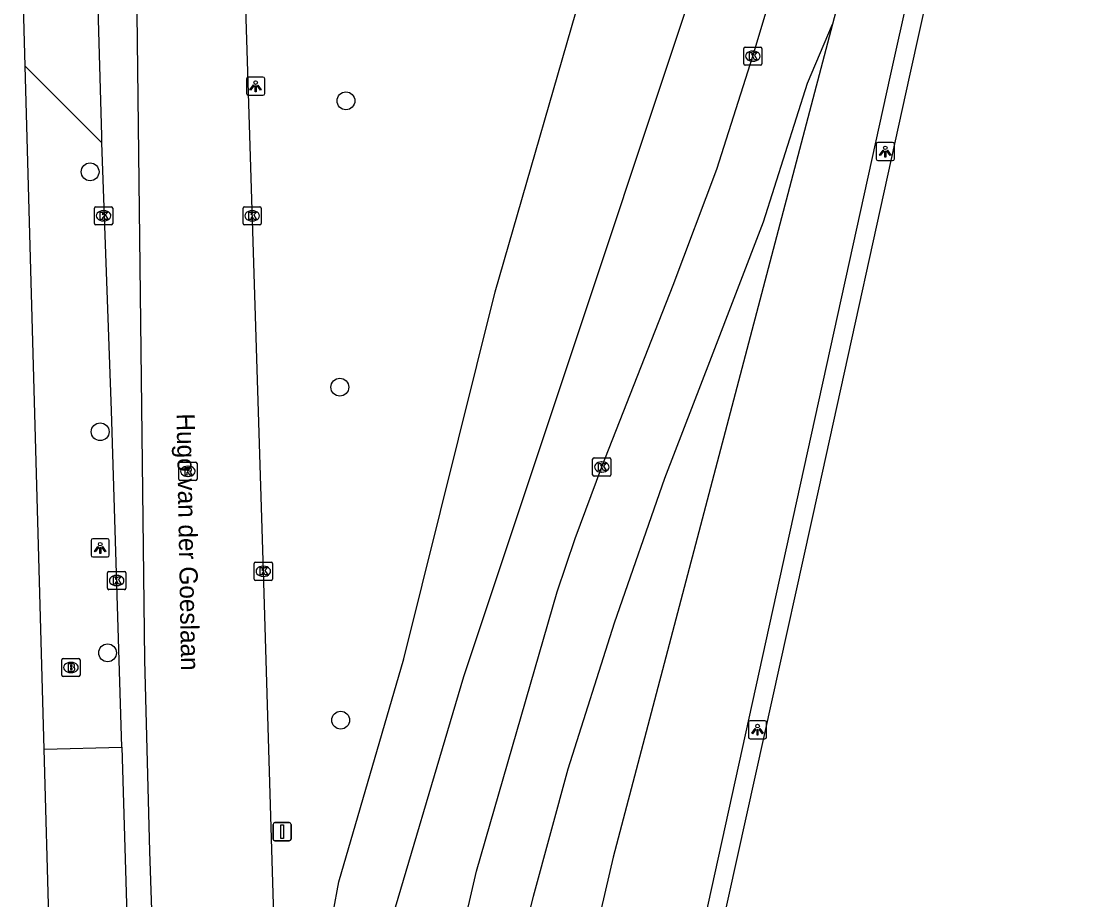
# Model space of a CAD drawing. Extents: x 161771 to 163125, y 382479 to 383177.
# Drawn here: x 163026.8 to 163085.8, y 382605.9 to 382654.1 of the extents above; entities that cross this region are included whole.
import ezdxf

# ---------------------------------------------------------------- set-up
doc = ezdxf.new("R2010")
doc.units = 0
for name, color, linetype in [('IMGEO_Boom', 7, 'Continuous'), ('IMGEO_Brandkraan', 7, 'Continuous'), ('IMGEO_Groenvoorziening', 7, 'Continuous'), ('IMGEO_Kolk', 7, 'Continuous'), ('IMGEO_Lichtpunt', 7, 'Continuous'), ('IMGEO_Openbare_ruimte_label', 7, 'Continuous'), ('IMGEO_Rijbaan_lokaal_gesloten', 7, 'Continuous'), ('IMGEO_Rijbaan_lokaal_open', 7, 'Continuous'), ('IMGEO_Rijbaan_regionaal_gesloten', 7, 'Continuous'), ('IMGEO_Rioolput', 7, 'Continuous'), ('IMGEO_Verkeersbordpaal', 7, 'Continuous'), ('IMGEO_Voetpad_open', 7, 'Continuous')]:
    doc.layers.add(name, color=color, linetype=linetype)

msp = doc.modelspace()

# ---------------------------------------------------------------- linework, layer by layer
at = {"layer": 'IMGEO_Boom'}
for centre in [(163044.641, 382649.718), (163030.59, 382645.816), (163044.304, 382633.989), (163031.144, 382631.542), (163031.55, 382619.402), (163044.351, 382615.704)]:
    msp.add_circle(centre, 0.489, dxfattribs=at)
at = {"layer": 'IMGEO_Brandkraan'}
for p, q in [((163029.037, 382618.17), (163029.037, 382619.022)), ((163029.112, 382619.096), (163029.964, 382619.096)), ((163029.525, 382618.876), (163029.55, 382618.876)), ((163030.038, 382619.022), (163030.038, 382618.17)), ((163029.964, 382618.096), (163029.112, 382618.096)), ((163029.548, 382618.316), (163029.523, 382618.316))]:
    msp.add_line(p, q, dxfattribs=at)
for points in [[(163029.037, 382618.17), (163029.037, 382619.022)], [(163029.112, 382619.096), (163029.964, 382619.096)], [(163029.385, 382618.796), (163029.385, 382618.396), (163029.598, 382618.396)], [(163029.616, 382618.796), (163029.385, 382618.796)], [(163029.564, 382618.715), (163029.51, 382618.715), (163029.51, 382618.639)], [(163029.51, 382618.639), (163029.563, 382618.639)], [(163030.038, 382619.022), (163030.038, 382618.17)], [(163029.964, 382618.096), (163029.112, 382618.096)], [(163029.572, 382618.563), (163029.51, 382618.563), (163029.51, 382618.482)], [(163029.51, 382618.482), (163029.572, 382618.482)]]:
    msp.add_lwpolyline(points, dxfattribs=at)
for centre, radius, start, end in [((163029.114, 382619.02), 0.0765, 91.55205, 178.44795), ((163029.114, 382619.02), 0.0765, 91.55205, 178.44795), ((163029.565, 382618.677), 0.0379, 267.82845, 90.93552), ((163029.62, 382618.651), 0.145, 59.4692, 91.53667), ((163029.645, 382618.698), 0.0922, 285.51372, 58.15012), ((163029.65, 382618.506), 0.105, 301.31148, 78.98903), ((163029.962, 382619.02), 0.0765, 1.55205, 88.44795), ((163029.962, 382619.02), 0.0765, 1.55205, 88.44795), ((163029.114, 382618.172), 0.0765, 181.55205, 268.44795), ((163029.114, 382618.172), 0.0765, 181.55205, 268.44795), ((163029.573, 382618.522), 0.0404, 269.87594, 90.50774), ((163029.604, 382618.647), 0.251, 268.66757, 293.53466), ((163029.962, 382618.172), 0.0765, 271.55205, 358.44795), ((163029.962, 382618.172), 0.0765, 271.55205, 358.44795)]:
    msp.add_arc(centre, radius, start, end, dxfattribs=at)
for centre, major_axis, ratio, start_param, end_param in [((163029.524, 382618.596), (-0.387, 0.002), 0.722429, 4.712389, 7.853982), ((163029.549, 382618.596), (-0.39, 0.002), 0.717154, 1.570796, 4.712389)]:
    msp.add_ellipse(centre, major_axis=major_axis, ratio=ratio, start_param=start_param, end_param=end_param, dxfattribs=at)
at = {"layer": 'IMGEO_Groenvoorziening'}
for points in [[(163043.01, 382600.084), (163044.254, 382606.82), (163047.823, 382619.062), (163052.842, 382639.234), (163058.014, 382657.187), (163059.764, 382662.513), (163061.963, 382667.418), (163062.874, 382670.424), (163062.963, 382674.864), (163063.446, 382680.867), (163064.229, 382685.431), (163065.227, 382689.132), (163066.066, 382691.662)], [(163072.679, 382689.827), (163072.66, 382689.726), (163068.935, 382676.031), (163068.667, 382670.837), (163051.093, 382618.089), (163046.464, 382602.45)]]:
    msp.add_lwpolyline(points, dxfattribs=at)
at = {"layer": 'IMGEO_Kolk'}
for p, q in [((163066.489, 382651.746), (163066.489, 382652.598)), ((163066.564, 382652.672), (163067.416, 382652.672)), ((163066.977, 382652.452), (163067.002, 382652.452)), ((163067.49, 382652.598), (163067.49, 382651.746)), ((163067.416, 382651.672), (163066.564, 382651.672)), ((163067, 382651.892), (163066.975, 382651.892)), ((163030.83, 382642.977), (163030.83, 382643.829)), ((163030.905, 382643.903), (163031.757, 382643.903)), ((163031.318, 382643.683), (163031.343, 382643.683)), ((163031.831, 382643.829), (163031.831, 382642.977)), ((163038.991, 382642.974), (163038.991, 382643.826)), ((163039.066, 382643.9), (163039.918, 382643.9)), ((163039.479, 382643.68), (163039.504, 382643.68)), ((163039.992, 382643.826), (163039.992, 382642.974)), ((163031.757, 382642.903), (163030.905, 382642.903)), ((163031.341, 382643.123), (163031.316, 382643.123)), ((163039.918, 382642.9), (163039.066, 382642.9)), ((163039.502, 382643.12), (163039.477, 382643.12)), ((163058.19, 382629.181), (163058.19, 382630.033)), ((163058.265, 382630.107), (163059.117, 382630.107)), ((163058.678, 382629.887), (163058.703, 382629.887)), ((163059.191, 382630.033), (163059.191, 382629.181)), ((163058.701, 382629.327), (163058.676, 382629.327)), ((163059.117, 382629.107), (163058.265, 382629.107)), ((163039.601, 382623.454), (163039.601, 382624.306)), ((163039.676, 382624.38), (163040.528, 382624.38)), ((163040.089, 382624.16), (163040.114, 382624.16)), ((163040.602, 382624.306), (163040.602, 382623.454)), ((163031.549, 382622.944), (163031.549, 382623.796)), ((163031.624, 382623.87), (163032.476, 382623.87)), ((163032.037, 382623.65), (163032.062, 382623.65)), ((163032.55, 382623.796), (163032.55, 382622.944)), ((163040.528, 382623.38), (163039.676, 382623.38)), ((163040.112, 382623.6), (163040.087, 382623.6)), ((163032.476, 382622.87), (163031.624, 382622.87)), ((163032.06, 382623.09), (163032.035, 382623.09))]:
    msp.add_line(p, q, dxfattribs=at)
for points in [[(163066.489, 382651.746), (163066.489, 382652.598)], [(163066.564, 382652.672), (163067.416, 382652.672)], [(163066.81, 382652.372), (163066.933, 382652.372), (163066.933, 382652.221), (163067.063, 382652.372), (163067.227, 382652.372), (163067.081, 382652.221), (163067.234, 382651.972), (163067.082, 382651.972), (163066.997, 382652.136), (163066.933, 382652.069), (163066.933, 382651.972), (163066.81, 382651.972), (163066.81, 382652.372)], [(163067.49, 382652.598), (163067.49, 382651.746)], [(163067.416, 382651.672), (163066.564, 382651.672)], [(163030.83, 382642.977), (163030.83, 382643.829)], [(163030.905, 382643.903), (163031.757, 382643.903)], [(163031.151, 382643.603), (163031.274, 382643.603), (163031.274, 382643.452), (163031.404, 382643.603), (163031.568, 382643.603), (163031.422, 382643.452), (163031.575, 382643.203), (163031.423, 382643.203), (163031.338, 382643.367), (163031.274, 382643.3), (163031.274, 382643.203), (163031.151, 382643.203), (163031.151, 382643.603)], [(163031.831, 382643.829), (163031.831, 382642.977)], [(163038.991, 382642.974), (163038.991, 382643.826)], [(163039.066, 382643.9), (163039.918, 382643.9)], [(163039.312, 382643.6), (163039.435, 382643.6), (163039.435, 382643.449), (163039.565, 382643.6), (163039.729, 382643.6), (163039.583, 382643.449), (163039.736, 382643.2), (163039.584, 382643.2), (163039.499, 382643.364), (163039.435, 382643.297), (163039.435, 382643.2), (163039.312, 382643.2), (163039.312, 382643.6)], [(163039.992, 382643.826), (163039.992, 382642.974)], [(163031.757, 382642.903), (163030.905, 382642.903)], [(163039.918, 382642.9), (163039.066, 382642.9)], [(163058.19, 382629.181), (163058.19, 382630.033)], [(163058.265, 382630.107), (163059.117, 382630.107)], [(163058.511, 382629.807), (163058.634, 382629.807), (163058.634, 382629.656), (163058.764, 382629.807), (163058.928, 382629.807), (163058.782, 382629.656), (163058.935, 382629.407), (163058.783, 382629.407), (163058.698, 382629.571), (163058.634, 382629.504), (163058.634, 382629.407), (163058.511, 382629.407), (163058.511, 382629.807)], [(163059.191, 382630.033), (163059.191, 382629.181)], [(163059.117, 382629.107), (163058.265, 382629.107)], [(163039.601, 382623.454), (163039.601, 382624.306)], [(163039.676, 382624.38), (163040.528, 382624.38)], [(163039.922, 382624.08), (163040.045, 382624.08), (163040.045, 382623.929), (163040.175, 382624.08), (163040.339, 382624.08), (163040.193, 382623.929), (163040.346, 382623.68), (163040.194, 382623.68), (163040.109, 382623.844), (163040.045, 382623.777), (163040.045, 382623.68), (163039.922, 382623.68), (163039.922, 382624.08)], [(163040.602, 382624.306), (163040.602, 382623.454)], [(163031.549, 382622.944), (163031.549, 382623.796)], [(163031.624, 382623.87), (163032.476, 382623.87)], [(163031.87, 382623.57), (163031.993, 382623.57), (163031.993, 382623.419), (163032.123, 382623.57), (163032.287, 382623.57), (163032.141, 382623.419), (163032.294, 382623.17), (163032.142, 382623.17), (163032.057, 382623.334), (163031.993, 382623.267), (163031.993, 382623.17), (163031.87, 382623.17), (163031.87, 382623.57)], [(163032.55, 382623.796), (163032.55, 382622.944)], [(163040.528, 382623.38), (163039.676, 382623.38)], [(163032.476, 382622.87), (163031.624, 382622.87)]]:
    msp.add_lwpolyline(points, dxfattribs=at)
for centre, start, end in [((163066.566, 382652.596), 91.55205, 178.44795), ((163066.566, 382652.596), 91.55205, 178.44795), ((163067.414, 382652.596), 1.55205, 88.44795), ((163067.414, 382652.596), 1.55205, 88.44795), ((163066.566, 382651.748), 181.55205, 268.44795), ((163066.566, 382651.748), 181.55205, 268.44795), ((163067.414, 382651.748), 271.55205, 358.44795), ((163067.414, 382651.748), 271.55205, 358.44795), ((163030.907, 382643.827), 91.55205, 178.44795), ((163030.907, 382643.827), 91.55205, 178.44795), ((163031.755, 382643.827), 1.55205, 88.44795), ((163031.755, 382643.827), 1.55205, 88.44795), ((163039.068, 382643.824), 91.55205, 178.44795), ((163039.068, 382643.824), 91.55205, 178.44795), ((163039.916, 382643.824), 1.55205, 88.44795), ((163039.916, 382643.824), 1.55205, 88.44795), ((163030.907, 382642.979), 181.55205, 268.44795), ((163030.907, 382642.979), 181.55205, 268.44795), ((163031.755, 382642.979), 271.55205, 358.44795), ((163031.755, 382642.979), 271.55205, 358.44795), ((163039.068, 382642.976), 181.55205, 268.44795), ((163039.068, 382642.976), 181.55205, 268.44795), ((163039.916, 382642.976), 271.55205, 358.44795), ((163039.916, 382642.976), 271.55205, 358.44795), ((163058.267, 382630.031), 91.55205, 178.44795), ((163058.267, 382630.031), 91.55205, 178.44795), ((163059.115, 382630.031), 1.55205, 88.44795), ((163059.115, 382630.031), 1.55205, 88.44795), ((163058.267, 382629.183), 181.55205, 268.44795), ((163058.267, 382629.183), 181.55205, 268.44795), ((163059.115, 382629.183), 271.55205, 358.44795), ((163059.115, 382629.183), 271.55205, 358.44795), ((163039.678, 382624.304), 91.55205, 178.44795), ((163039.678, 382624.304), 91.55205, 178.44795), ((163040.526, 382624.304), 1.55205, 88.44795), ((163040.526, 382624.304), 1.55205, 88.44795), ((163031.626, 382623.794), 91.55205, 178.44795), ((163031.626, 382623.794), 91.55205, 178.44795), ((163032.474, 382623.794), 1.55205, 88.44795), ((163032.474, 382623.794), 1.55205, 88.44795), ((163039.678, 382623.456), 181.55205, 268.44795), ((163039.678, 382623.456), 181.55205, 268.44795), ((163040.526, 382623.456), 271.55205, 358.44795), ((163040.526, 382623.456), 271.55205, 358.44795), ((163031.626, 382622.946), 181.55205, 268.44795), ((163031.626, 382622.946), 181.55205, 268.44795), ((163032.474, 382622.946), 271.55205, 358.44795), ((163032.474, 382622.946), 271.55205, 358.44795)]:
    msp.add_arc(centre, 0.0765, start, end, dxfattribs=at)
for centre, major_axis, ratio, start_param, end_param in [((163066.976, 382652.172), (-0.387, 0.002), 0.722429, 4.712389, 7.853982), ((163067.001, 382652.172), (-0.39, 0.002), 0.717154, 1.570796, 4.712389), ((163031.317, 382643.403), (-0.387, 0.002), 0.722429, 4.712389, 7.853982), ((163031.342, 382643.403), (-0.39, 0.002), 0.717154, 1.570796, 4.712389), ((163039.478, 382643.4), (-0.387, 0.002), 0.722429, 4.712389, 7.853982), ((163039.503, 382643.4), (-0.39, 0.002), 0.717154, 1.570796, 4.712389), ((163058.677, 382629.607), (-0.387, 0.002), 0.722429, 4.712389, 7.853982), ((163058.702, 382629.607), (-0.39, 0.002), 0.717154, 1.570796, 4.712389), ((163040.088, 382623.88), (-0.387, 0.002), 0.722429, 4.712389, 7.853982), ((163040.113, 382623.88), (-0.39, 0.002), 0.717154, 1.570796, 4.712389), ((163032.036, 382623.37), (-0.387, 0.002), 0.722429, 4.712389, 7.853982), ((163032.061, 382623.37), (-0.39, 0.002), 0.717154, 1.570796, 4.712389)]:
    msp.add_ellipse(centre, major_axis=major_axis, ratio=ratio, start_param=start_param, end_param=end_param, dxfattribs=at)
at = {"layer": 'IMGEO_Lichtpunt'}
for p, q in [((163039.182, 382650.923), (163039.182, 382650.116)), ((163039.182, 382650.923), (163039.182, 382650.116)), ((163040.084, 382651.018), (163039.276, 382651.018)), ((163040.084, 382651.018), (163039.276, 382651.018)), ((163040.178, 382650.116), (163040.178, 382650.923)), ((163040.178, 382650.116), (163040.178, 382650.923)), ((163039.276, 382650.022), (163040.084, 382650.022)), ((163039.276, 382650.022), (163040.084, 382650.022)), ((163073.763, 382647.337), (163073.763, 382646.53)), ((163073.763, 382647.337), (163073.763, 382646.53)), ((163074.665, 382647.432), (163073.857, 382647.432)), ((163074.665, 382647.432), (163073.857, 382647.432)), ((163074.759, 382646.53), (163074.759, 382647.337)), ((163074.759, 382646.53), (163074.759, 382647.337)), ((163073.857, 382646.436), (163074.665, 382646.436)), ((163073.857, 382646.436), (163074.665, 382646.436)), ((163031.55, 382625.665), (163030.742, 382625.665)), ((163031.55, 382625.665), (163030.742, 382625.665)), ((163030.648, 382625.57), (163030.648, 382624.763)), ((163030.648, 382625.57), (163030.648, 382624.763)), ((163031.644, 382624.763), (163031.644, 382625.57)), ((163031.644, 382624.763), (163031.644, 382625.57)), ((163030.742, 382624.669), (163031.55, 382624.669)), ((163030.742, 382624.669), (163031.55, 382624.669)), ((163067.649, 382615.674), (163066.841, 382615.674)), ((163067.649, 382615.674), (163066.841, 382615.674)), ((163066.747, 382615.579), (163066.747, 382614.772)), ((163066.747, 382615.579), (163066.747, 382614.772)), ((163067.743, 382614.772), (163067.743, 382615.579)), ((163067.743, 382614.772), (163067.743, 382615.579)), ((163066.841, 382614.678), (163067.649, 382614.678)), ((163066.841, 382614.678), (163067.649, 382614.678))]:
    msp.add_line(p, q, dxfattribs=at)
for points in [[(163039.556, 382650.587), (163039.595, 382650.559), (163039.407, 382650.297), (163039.369, 382650.324), (163039.556, 382650.587)], [(163039.658, 382650.539), (163039.705, 382650.539), (163039.705, 382650.217), (163039.658, 382650.217), (163039.658, 382650.539)], [(163039.768, 382650.559), (163039.806, 382650.586), (163039.993, 382650.324), (163039.954, 382650.296), (163039.768, 382650.559)], [(163074.137, 382647.001), (163074.176, 382646.973), (163073.988, 382646.711), (163073.95, 382646.738), (163074.137, 382647.001)], [(163074.239, 382646.953), (163074.286, 382646.953), (163074.286, 382646.631), (163074.239, 382646.631), (163074.239, 382646.953)], [(163074.349, 382646.973), (163074.387, 382647), (163074.574, 382646.738), (163074.535, 382646.71), (163074.349, 382646.973)], [(163031.022, 382625.234), (163031.061, 382625.206), (163030.873, 382624.944), (163030.835, 382624.971), (163031.022, 382625.234)], [(163031.124, 382625.186), (163031.171, 382625.186), (163031.171, 382624.864), (163031.124, 382624.864), (163031.124, 382625.186)], [(163031.234, 382625.206), (163031.272, 382625.233), (163031.459, 382624.971), (163031.42, 382624.943), (163031.234, 382625.206)], [(163067.121, 382615.243), (163067.16, 382615.215), (163066.972, 382614.953), (163066.934, 382614.98), (163067.121, 382615.243)], [(163067.223, 382615.195), (163067.27, 382615.195), (163067.27, 382614.873), (163067.223, 382614.873), (163067.223, 382615.195)], [(163067.333, 382615.215), (163067.371, 382615.242), (163067.558, 382614.98), (163067.519, 382614.952), (163067.333, 382615.215)]]:
    msp.add_lwpolyline(points, dxfattribs=at)
for centre in [(163039.681, 382650.721), (163074.262, 382647.135), (163031.147, 382625.368), (163067.246, 382615.377)]:
    msp.add_circle(centre, 0.0994, dxfattribs=at)
for centre, start, end in [((163039.276, 382650.923), 90, 180), ((163039.276, 382650.923), 90, 180), ((163040.084, 382650.923), 0, 90), ((163040.084, 382650.923), 0, 90), ((163039.276, 382650.116), 180, 270), ((163039.276, 382650.116), 180, 270), ((163040.084, 382650.116), 270, 0), ((163040.084, 382650.116), 270, 360), ((163073.857, 382647.337), 90, 180), ((163073.857, 382647.337), 90, 180), ((163074.665, 382647.337), 0, 90), ((163074.665, 382647.337), 0, 90), ((163073.857, 382646.53), 180, 270), ((163073.857, 382646.53), 180, 270), ((163074.665, 382646.53), 270, 0), ((163074.665, 382646.53), 270, 360), ((163030.742, 382625.57), 90, 180), ((163030.742, 382625.57), 90, 180), ((163031.55, 382625.57), 0, 90), ((163031.55, 382625.57), 0, 90), ((163030.742, 382624.763), 180, 270), ((163030.742, 382624.763), 180, 270), ((163031.55, 382624.763), 270, 0), ((163031.55, 382624.763), 270, 360), ((163066.841, 382615.579), 90, 180), ((163066.841, 382615.579), 90, 180), ((163067.649, 382615.579), 0, 90), ((163067.649, 382615.579), 0, 90), ((163066.841, 382614.772), 180, 270), ((163066.841, 382614.772), 180, 270), ((163067.649, 382614.772), 270, 0), ((163067.649, 382614.772), 270, 360)]:
    msp.add_arc(centre, 0.0946, start, end, dxfattribs=at)
at = {"layer": 'IMGEO_Rijbaan_lokaal_gesloten'}
for points in [[(163032.9, 382676.179), (163033.581, 382619.013), (163033.851, 382608.481), (163035.052, 382573.208)], [(163031.243, 382647.407), (163031.229, 382647.802), (163030.782, 382663.79)], [(163032.332, 382614.227), (163031.768, 382632.708), (163031.243, 382647.407)], [(163032.332, 382614.227), (163032.632, 382604.381)]]:
    msp.add_lwpolyline(points, dxfattribs=at)
at = {"layer": 'IMGEO_Rijbaan_lokaal_open'}
msp.add_lwpolyline([(163038.717, 382668.25), (163038.876, 382663.016), (163040.101, 382623.879), (163040.56, 382608.596), (163040.933, 382595.89), (163041.359, 382581.384), (163041.338, 382579.434), (163041.498, 382573.499)], dxfattribs=at)
at = {"layer": 'IMGEO_Rijbaan_regionaal_gesloten'}
for points in [[(163081.657, 382698.252), (163081.592, 382697.966), (163073.618, 382662.511), (163071.357, 382653.921)], [(163040.438, 382496.39), (163042.312, 382505.001), (163045.764, 382520.643), (163047.048, 382526.523), (163049.44, 382537.321), (163050.52, 382542.19), (163055.744, 382565.749), (163062.679, 382597.162), (163069.59, 382628.557), (163074.573, 382651.19), (163080.675, 382678.66), (163084.839, 382697.583)], [(163085.808, 382697.375), (163081.658, 382678.476), (163075.575, 382651.019), (163070.606, 382628.454), (163067.594, 382614.812), (163063.681, 382597.094), (163056.74, 382565.707), (163051.569, 382542.231), (163050.487, 382537.307), (163049.638, 382533.407)], [(163042.715, 382566.344), (163050.063, 382599.893), (163051.817, 382607.404), (163056.247, 382622.745), (163057.222, 382625.676), (163058.691, 382629.607), (163062.621, 382639.591), (163065.002, 382645.97), (163066.99, 382652.172), (163068.725, 382657.965), (163070.57, 382664.669), (163076.04, 382688.926)], [(163031.094, 382498.634), (163032.469, 382504.955), (163036.605, 382523.975), (163040.016, 382539.661), (163043.466, 382554.36), (163045.191, 382562.942), (163046.99, 382570.86), (163048.702, 382578.62), (163049.614, 382582.752), (163051.257, 382590.2), (163052.961, 382597.925), (163054.947, 382606.038), (163056.851, 382613.022), (163059.381, 382621.049), (163062.151, 382628.996), (163064.71, 382635.635), (163067.58, 382643.079), (163069.983, 382650.687), (163071.357, 382653.921)], [(163071.357, 382653.921), (163059.316, 382608.17), (163048.248, 382560.473), (163034.302, 382497.886)]]:
    msp.add_lwpolyline(points, dxfattribs=at)
at = {"layer": 'IMGEO_Rioolput'}
for p, q in [((163035.462, 382628.943), (163035.462, 382629.795)), ((163035.537, 382629.869), (163036.389, 382629.869)), ((163036.463, 382629.795), (163036.463, 382628.943)), ((163035.95, 382629.649), (163035.975, 382629.649)), ((163036.389, 382628.869), (163035.537, 382628.869)), ((163035.973, 382629.089), (163035.948, 382629.089))]:
    msp.add_line(p, q, dxfattribs=at)
for points in [[(163035.462, 382628.943), (163035.462, 382629.795)], [(163035.537, 382629.869), (163036.389, 382629.869)], [(163036.463, 382629.795), (163036.463, 382628.943)], [(163036.051, 382629.567), (163035.799, 382629.569), (163035.799, 382629.169)], [(163035.799, 382629.169), (163035.923, 382629.169), (163035.923, 382629.331), (163035.934, 382629.331)], [(163035.977, 382629.488), (163035.923, 382629.488), (163035.923, 382629.407)], [(163035.923, 382629.407), (163035.975, 382629.407)], [(163035.981, 382629.302), (163036.052, 382629.169), (163036.192, 382629.169), (163036.127, 382629.295)], [(163036.389, 382628.869), (163035.537, 382628.869)]]:
    msp.add_lwpolyline(points, dxfattribs=at)
for centre, radius, start, end in [((163035.539, 382629.793), 0.0765, 91.55205, 178.44795), ((163035.539, 382629.793), 0.0765, 91.55205, 178.44795), ((163036.387, 382629.793), 0.0765, 1.55205, 88.44795), ((163036.387, 382629.793), 0.0765, 1.55205, 88.44795), ((163035.933, 382629.278), 0.0533, 26.02933, 88.69889), ((163035.959, 382629.596), 0.19, 274.7715, 282.96867), ((163035.983, 382629.392), 0.0964, 77.00612, 93.18647), ((163035.997, 382629.449), 0.0378, 276.66336, 79.67722), ((163036.05, 382629.457), 0.109, 350.36119, 89.41601), ((163036.048, 382629.457), 0.112, 277.58423, 350.98172), ((163036.032, 382629.242), 0.108, 29.51342, 73.79051), ((163035.539, 382628.945), 0.0765, 181.55205, 268.44795), ((163035.539, 382628.945), 0.0765, 181.55205, 268.44795), ((163036.387, 382628.945), 0.0765, 271.55205, 358.44795), ((163036.387, 382628.945), 0.0765, 271.55205, 358.44795)]:
    msp.add_arc(centre, radius, start, end, dxfattribs=at)
for centre, major_axis, ratio, start_param, end_param in [((163035.949, 382629.369), (-0.387, 0.002), 0.722429, 4.712389, 7.853982), ((163035.974, 382629.369), (-0.39, 0.002), 0.717154, 1.570796, 4.712389)]:
    msp.add_ellipse(centre, major_axis=major_axis, ratio=ratio, start_param=start_param, end_param=end_param, dxfattribs=at)
at = {"layer": 'IMGEO_Verkeersbordpaal'}
for p, q in [((163040.636, 382609.176), (163040.636, 382609.976)), ((163040.636, 382609.976), (163040.636, 382609.176)), ((163040.736, 382610.076), (163041.526, 382610.076)), ((163041.526, 382610.076), (163040.736, 382610.076)), ((163041.626, 382609.976), (163041.626, 382609.176)), ((163041.626, 382609.176), (163041.626, 382609.976)), ((163041.526, 382609.076), (163040.736, 382609.076)), ((163040.736, 382609.076), (163041.526, 382609.076))]:
    msp.add_line(p, q, dxfattribs=at)
msp.add_lwpolyline([(163041.056, 382609.951), (163041.206, 382609.951), (163041.206, 382609.201), (163041.056, 382609.201), (163041.056, 382609.951)], dxfattribs=at)
for centre, start, end in [((163040.736, 382609.976), 90, 180), ((163040.736, 382609.976), 90, 180), ((163041.526, 382609.976), 0, 90), ((163041.526, 382609.976), 360, 90), ((163040.736, 382609.176), 180, 270), ((163040.736, 382609.176), 180, 270), ((163041.526, 382609.176), 270, 0), ((163041.526, 382609.176), 270, 0)]:
    msp.add_arc(centre, 0.1, start, end, dxfattribs=at)
at = {"layer": 'IMGEO_Voetpad_open'}
for points in [[(163027.026, 382651.618), (163026.821, 382658.958)], [(163028.075, 382614.105), (163027.026, 382651.618)], [(163031.243, 382647.407), (163027.026, 382651.618)], [(163028.075, 382614.105), (163032.332, 382614.227)], [(163028.35, 382604.258), (163028.075, 382614.105)]]:
    msp.add_lwpolyline(points, dxfattribs=at)

# ---------------------------------------------------------------- texts
at = {"layer": 'IMGEO_Openbare_ruimte_label'}
msp.add_text('Hugo van der Goeslaan', height=1, rotation=271.03121, dxfattribs=at).set_placement((163035.338, 382632.539))

doc.saveas('drawing.dxf')
